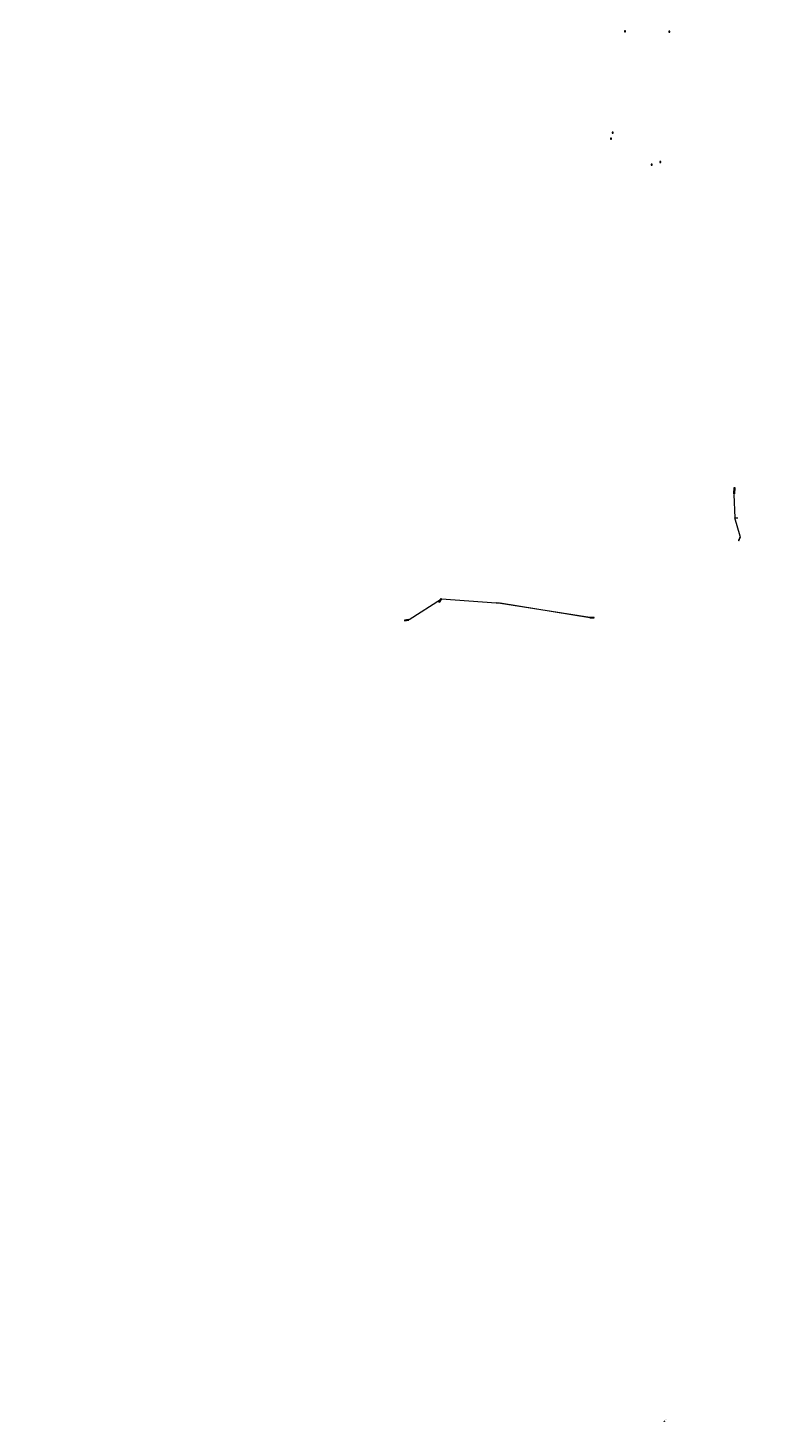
# Model space of a CAD drawing. Header units: inches. Extents: x 0 to 191500, y 0 to 342750.
# Tile 284 of 547: x 187722 to 188266, y 332086 to 333113. Entities that reach past the tile are written whole.
import ezdxf
from ezdxf import colors
from ezdxf.entities.mleader import LeaderData, LeaderLine
from ezdxf.math import Vec2, Vec3

# ---------------------------------------------------------------- set-up
doc = ezdxf.new("R2010")
doc.units = ezdxf.units.IN
doc.header["$MEASUREMENT"] = 0
doc.linetypes.add('RI-GWA_HUISAANSLUITING', pattern=[23, 4, -1.8, 2.6, -1.8, 4.6, -1.8, 4.6, -1.8])
doc.layers.get('0').update_dxf_attribs({"lineweight": 20})
for name, color, linetype, lineweight in [('ECW', 150, 'Continuous', 20), ('N-WE-RI-GWA-MAATVOERING-T25', 30, 'RI-GWA_HUISAANSLUITING', 20), ('N-WE-RI-HWA_GOOT_LIJNGOOT-G', 220, 'Continuous', 20), ('N-WE-RI-HWA_KOLK-S', 150, 'Continuous', 20), ('N-WE-RI-INLAAT', 7, 'Continuous', 20), ('Tekst algemeen', 7, 'Continuous', 20)]:
    doc.layers.add(name, color=color, linetype=linetype, lineweight=lineweight)
doc.styles.add('arial', font='arial.ttf')
doc.styles.add('NLCS-ISO-M200-T18', font='txt', dxfattribs={"height": 0.36})
picture_1 = doc.add_image_def('image1.ecw', size_in_pixel=(220000, 285000))

# ---------------------------------------------------------------- blocks, each defined once
blk = doc.blocks.new('A$C2C270354')
h = blk.add_hatch(color=256)
h.dxf.hatch_style = 1
edge = h.paths.add_edge_path()
edge.add_arc((0, 0), 0.1, 0, 360)
blk.add_circle((0, 0), 0.1)

msp = doc.modelspace()

# ---------------------------------------------------------------- linework, layer by layer
at = {"layer": 'N-WE-RI-HWA_GOOT_LIJNGOOT-G'}
for points, elevation in [([(188239.822, 332775.81), (188240.265, 332775.798), (188240.145, 332771.131), (188239.685, 332771.132)], 51.068), ([(188244.599, 332739.658), (188244.302, 332739.805), (188242.967, 332736.917), (188243.281, 332736.764)], 49.684), ([(187997.889, 332678.047), (188001.018, 332678.526), (188000.925, 332678.875), (187997.82949, 332678.40321)], 54.784), ([(188133.98406, 332680.52287), (188133.997, 332680.249), (188137.171, 332680.234), (188137.159, 332680.49)], 52.876)]:
    msp.add_lwpolyline(points, close=True, dxfattribs=dict(at, elevation=elevation))
at = {"layer": 'N-WE-RI-HWA_GOOT_LIJNGOOT-G', "elevation": 54.258}
msp.add_lwpolyline([(188024.742, 332694.39), (188025.078, 332694.124), (188023.479, 332691.467), (188023.15064, 332691.71656), (188024.742, 332694.39)], dxfattribs=at)
at = {"layer": 'N-WE-RI-HWA_KOLK-S'}
for p, q in [((188159.46752, 333110.99297), (188159.46603, 333110.29652)), ((188159.46603, 333110.29652), (188160.16397, 333110.99148)), ((188159.46603, 333110.29652), (188160.16248, 333110.29503)), ((188159.46752, 333110.99297), (188160.16248, 333110.29503)), ((188160.16397, 333110.99148), (188159.46752, 333110.99297)), ((188160.16248, 333110.29503), (188160.16397, 333110.99148)), ((188191.99152, 333110.75697), (188191.99003, 333110.06052)), ((188191.99003, 333110.06052), (188192.68797, 333110.75548)), ((188191.99003, 333110.06052), (188192.68648, 333110.05903)), ((188191.99152, 333110.75697), (188192.68648, 333110.05903)), ((188192.68797, 333110.75548), (188191.99152, 333110.75697)), ((188192.68648, 333110.05903), (188192.68797, 333110.75548)), ((188150.26952, 333036.66497), (188150.26803, 333035.96852)), ((188150.26803, 333035.96852), (188150.96597, 333036.66348)), ((188150.26803, 333035.96852), (188150.96448, 333035.96703)), ((188150.26952, 333036.66497), (188150.96448, 333035.96703)), ((188150.96597, 333036.66348), (188150.26952, 333036.66497)), ((188150.96448, 333035.96703), (188150.96597, 333036.66348)), ((188149.07652, 333032.18997), (188149.07503, 333031.49352)), ((188149.07503, 333031.49352), (188149.77297, 333032.18848)), ((188149.07503, 333031.49352), (188149.77148, 333031.49203)), ((188149.07652, 333032.18997), (188149.77148, 333031.49203)), ((188149.77297, 333032.18848), (188149.07652, 333032.18997)), ((188149.77148, 333031.49203), (188149.77297, 333032.18848)), ((188185.35052, 333015.19897), (188185.34903, 333014.50252)), ((188185.34903, 333014.50252), (188186.04697, 333015.19748)), ((188185.35052, 333015.19897), (188186.04548, 333014.50103)), ((188186.04697, 333015.19748), (188185.35052, 333015.19897)), ((188186.04548, 333014.50103), (188186.04697, 333015.19748)), ((188178.92352, 333013.21897), (188178.92203, 333012.52252)), ((188178.92203, 333012.52252), (188179.61997, 333013.21748)), ((188178.92203, 333012.52252), (188179.61848, 333012.52103)), ((188178.92352, 333013.21897), (188179.61848, 333012.52103)), ((188179.61997, 333013.21748), (188178.92352, 333013.21897)), ((188179.61848, 333012.52103), (188179.61997, 333013.21748)), ((188185.34903, 333014.50252), (188186.04548, 333014.50103))]:
    msp.add_line(p, q, dxfattribs=at)

# ---------------------------------------------------------------- block references
at = {"layer": 'N-WE-RI-INLAAT', "rotation": 0.06357443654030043}
msp.add_blockref('A$C2C270354', (188188.57734, 332090.46139), dxfattribs=at)

# ---------------------------------------------------------------- texts
at = {"layer": 'N-WE-RI-GWA-MAATVOERING-T25', "insert": (188188.42792, 332091.20874), "char_height": 0.5, "attachment_point": 1, "rotation": 36.53014117, "style": 'arial'}
msp.add_mtext_dynamic_manual_height_columns('22.70', width=1.5984137, gutter_width=2.5, heights=[0], dxfattribs=at)

# ---------------------------------------------------------------- pictures from other files: only their frames are drawn
at = {"layer": 'ECW'}
image = msp.add_image(picture_1, insert=(180500, 328500), size_in_units=(11000, 14250), dxfattribs=at)
image.dxf.flags = 7

# ---------------------------------------------------------------- leaders
at = {"layer": 'Tekst algemeen'}
ml = msp.add_multileader_mtext('Standard', dxfattribs=at)
ml.set_content('lijngoot', color=256, style='NLCS-ISO-M200-T18')
ml.set_leader_properties(color=256, linetype='ByLayer', lineweight=-1)
ml.build(insert=Vec2(0, 0))
ml.multileader.update_dxf_attribs({"text_left_attachment_type": 5, "text_right_attachment_type": 5, "dogleg_length": 0.36, "arrow_head_size": 0.36})
ctx = ml.context
ctx.base_point, ctx.char_height, ctx.arrow_head_size, ctx.landing_gap_size, ctx.plane_origin = Vec3(188240.7213, 332753.63229, 48.681), 0.36, 0.36, 0.18, Vec3(188270.282, 332747.938, 48.681)
ctx.left_attachment, ctx.right_attachment = 5, 5
notes = []
notes.append((ctx, [(1, (1, 1, 0), (188240.3613, 332753.63229, 48.681), (1, 0), 0.36, [(0, [(188244.302, 332739.805, 48.681)], 0, []), (1, [(188239.685, 332771.132, 48.681)], 0, [])])]))
ctx.mtext.insert, ctx.mtext.flow_direction = Vec3(188240.9013, 332754.10029, 48.681), 5
ml = msp.add_multileader_mtext('Standard', dxfattribs=at)
ml.set_content('lijngoot', color=256, style='NLCS-ISO-M200-T18')
ml.set_leader_properties(color=256, linetype='ByLayer', lineweight=-1)
ml.build(insert=Vec2(0, 0))
ml.multileader.update_dxf_attribs({"text_left_attachment_type": 5, "text_right_attachment_type": 5, "dogleg_length": 0.36, "arrow_head_size": 0.36})
ctx = ml.context
ctx.base_point, ctx.char_height, ctx.arrow_head_size, ctx.landing_gap_size, ctx.plane_origin = Vec3(188065.66542, 332691.17598), 0.36, 0.36, 0.18, Vec3(188093.87742, 332699.30898)
ctx.left_attachment, ctx.right_attachment = 5, 5
notes.append((ctx, [(1, (1, 1, 0), (188065.30542, 332691.17598), (1, 0), 0.36, [(2, [(188067.89742, 332691.17598), (188133.98406, 332680.52287)], 0, []), (3, [(188000.925, 332678.875), (188025.078, 332694.124)], 0, [])])]))
ctx.mtext.insert, ctx.mtext.flow_direction = Vec3(188065.84542, 332691.64398), 5
for ctx, leaders in notes:
    for number, flags, end, landing, length, lines in leaders:
        leader = LeaderData()
        leader.index, (leader.has_last_leader_line, leader.has_dogleg_vector, leader.attachment_direction) = number, flags
        leader.last_leader_point, leader.dogleg_vector, leader.dogleg_length = Vec3(end), Vec3(landing), length
        for number, points, colour, breaks in lines:
            line = LeaderLine()
            line.index, line.vertices, line.color, line.breaks = number, Vec3.list(points), colors.encode_raw_color(colour), breaks
            leader.lines.append(line)
        ctx.leaders.append(leader)

doc.saveas('drawing.dxf')
